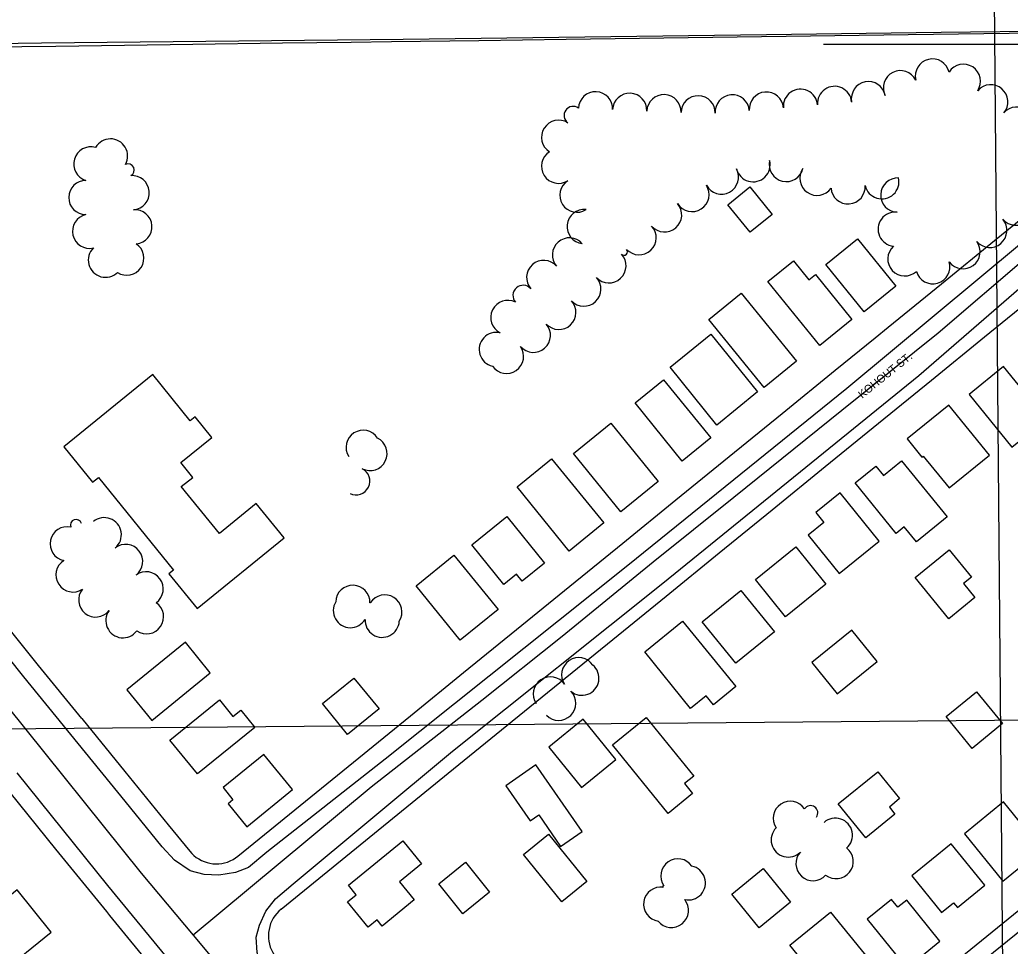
# Model space of a CAD drawing. Extents: x -2233 to 187241, y 4582 to 150524.
# Drawn here: x 117426 to 118005, y 58982 to 59523 of the extents above; entities that cross this region are included whole.
import ezdxf

# ---------------------------------------------------------------- set-up
doc = ezdxf.new("R2010")
doc.units = 0
for name, color, linetype in [('BLDG', 7, 'Continuous'), ('BRIDGE', 7, 'Continuous'), ('GE_X_CL_2000', 7, 'Continuous'), ('GRID', 7, 'Continuous'), ('ROAD', 7, 'Continuous'), ('ROAD-NAME', 7, 'Continuous'), ('RW_X_Fee_RW', 7, 'Continuous'), ('TREES', 7, 'Continuous')]:
    doc.layers.add(name, color=color, linetype=linetype)

msp = doc.modelspace()

# ---------------------------------------------------------------- linework, layer by layer
at = {"layer": 'BLDG'}
for points in [[(117853.1, 59425.08), (117866.11, 59409.04), (117853.29, 59398.64), (117840.28, 59414.67)], [(117916.01, 59394.72), (117938.37, 59367.16), (117919.9, 59352.16), (117897.53, 59379.72)], [(117878.63, 59382.02), (117887.64, 59370.92), (117891.43, 59373.99), (117912.78, 59347.69), (117894.06, 59332.49), (117863.69, 59369.89)], [(117848.11, 59362.97), (117880.35, 59323.26), (117861.42, 59307.91), (117829.18, 59347.62)], [(117830.31, 59339.1), (117857.67, 59305.38), (117833.81, 59286.02), (117806.45, 59319.73)], [(117981.33, 59303.87), (118006.25, 59273.17), (118016.08, 59281.15), (118011.58, 59286.69), (118021.83, 59295), (118001.4, 59320.17)], [(117468.99, 59252.63), (117472.4, 59255.39), (117516.33, 59201.27), (117513.55, 59199.01), (117530.02, 59178.72), (117580.98, 59220.09), (117564.66, 59240.19), (117543.04, 59222.64), (117520.82, 59250.01), (117527.5, 59255.44), (117520.52, 59264.02), (117538.66, 59278.75), (117528.94, 59290.73), (117526.08, 59288.4), (117504.08, 59315.5), (117452.17, 59273.35)], [(117802.7, 59312.49), (117830.32, 59278.46), (117813.63, 59264.92), (117786.01, 59298.94)], [(117945.11, 59277.9), (117953.73, 59267.28), (117954.49, 59267.9), (117969.63, 59249.25), (117993.25, 59268.43), (117969.5, 59297.69)], [(117771.8, 59287.1), (117799.51, 59252.98), (117777.77, 59235.33), (117750.06, 59269.46)], [(117737.25, 59266.3), (117767.71, 59228.78), (117747.52, 59212.39), (117717.06, 59249.92)], [(117926.83, 59262.01), (117931.27, 59256.53), (117941.8, 59265.09), (117968.41, 59232.32), (117950.44, 59217.73), (117943.32, 59226.5), (117938.63, 59222.69), (117914.7, 59252.16)], [(117891.68, 59234.83), (117896.34, 59229.09), (117887.13, 59221.62), (117905.32, 59199.21), (117928.68, 59218.17), (117905.83, 59246.31)], [(117710.98, 59232.47), (117733.07, 59205.25), (117720.09, 59194.72), (117716.72, 59198.86), (117709.41, 59192.93), (117690.68, 59215.99)], [(117897.54, 59193.08), (117874.04, 59174), (117856.42, 59195.72), (117879.92, 59214.79)], [(117969.65, 59213.03), (117982.6, 59197.08), (117978, 59193.34), (117984.63, 59185.18), (117969.36, 59172.77), (117949.77, 59196.89)], [(117680.12, 59210.02), (117705.96, 59178.2), (117683.89, 59160.29), (117658.07, 59192.12)], [(117867.56, 59165.18), (117844.96, 59146.84), (117825.34, 59171.02), (117847.93, 59189.36)], [(117813.81, 59171.5), (117844.95, 59133.15), (117831.92, 59122.57), (117827.64, 59127.85), (117818.5, 59120.44), (117791.65, 59153.5)], [(117904.15, 59128.9), (117927.58, 59147.93), (117912.72, 59166.24), (117889.28, 59147.2)], [(117503.55, 59113.4), (117537.76, 59141.18), (117523.22, 59159.08), (117489.01, 59131.31)], [(117621.68, 59138.2), (117636.37, 59120.12), (117617.98, 59105.2), (117603.3, 59123.28)], [(117514.19, 59101.85), (117543.21, 59125.41), (117551.01, 59115.81), (117555.55, 59119.49), (117563.75, 59109.38), (117530.2, 59082.14)], [(117985.65, 59130.2), (118000.78, 59111.57), (117982.98, 59097.11), (117967.84, 59115.75)], [(117735.62, 59097.85), (117754.73, 59074.33), (117774.73, 59090.56), (117755.62, 59114.09)], [(117792.47, 59115.21), (117820.34, 59080.88), (117814.94, 59076.5), (117819.64, 59070.71), (117805.32, 59059.09), (117772.76, 59099.21)], [(117545.25, 59074.18), (117551.01, 59067.08), (117548.12, 59064.74), (117559.03, 59051.31), (117585.77, 59073.01), (117569.1, 59093.54)], [(117710.44, 59075.3), (117724.77, 59054.74), (117729.72, 59058.18), (117742.52, 59039.81), (117755.14, 59048.6), (117728.01, 59087.54)], [(117940.67, 59067.72), (117934.64, 59062.83), (117937.95, 59058.75), (117920.87, 59044.89), (117904.77, 59064.72), (117927.87, 59083.48)], [(118001.05, 59019.54), (118014.63, 59030.56), (118012.18, 59033.57), (118021.48, 59041.11), (118001.44, 59065.81), (117978.57, 59047.24)], [(117735.46, 59046.92), (117757.89, 59019.28), (117743.26, 59007.4), (117720.82, 59035.04)], [(117661.23, 59029.58), (117648.33, 59019.11), (117656.93, 59008.53), (117638.17, 58993.31), (117635.25, 58996.91), (117629.97, 58992.62), (117617.97, 59007.39), (117623.03, 59011.51), (117618.45, 59017.15), (117650.33, 59043.03)], [(117965.17, 59001.3), (117972.12, 59006.94), (117974.46, 59004.06), (117990.55, 59017.12), (117970.85, 59041.37), (117947.83, 59022.67)], [(117686.82, 59030.55), (117700.95, 59013.14), (117685.41, 59000.52), (117671.28, 59017.94)], [(117860.97, 59026.86), (117876.94, 59007.18), (117858.54, 58992.25), (117842.56, 59011.93)], [(117395.02, 58990.22), (117415.02, 58965.58), (117444.79, 58989.74), (117424.79, 59014.39)], [(117964.24, 58984.46), (117944.79, 59008.41), (117939.69, 59004.27), (117935.94, 59008.88), (117921.59, 58997.23), (117944.79, 58968.66)], [(117900.3, 59001.43), (117929.27, 58965.75), (117905.49, 58946.45), (117876.53, 58982.14)]]:
    msp.add_lwpolyline(points, close=True, dxfattribs=at)
at = {"layer": 'BRIDGE'}
msp.add_lwpolyline([(117896.18, 59508.61), (118022.64, 59508.6), (118229.88, 59510.74), (118490.19, 59513.06), (118626.41, 59515.45), (118760.78, 59518.34)], dxfattribs=at)
at = {"layer": 'GE_X_CL_2000'}
for points in [[(117089.46, 59534.61), (117107.54, 59514.04), (117117.08, 59502.34), (117121.21, 59496.92), (117145.67, 59459.68), (117167.85, 59430.52), (117227.56, 59355.19), (117330.54, 59230.76), (117418.75, 59121.97), (117497.33, 59024.25), (117527.76, 58987.99)], [(118016, 59384.93), (117963.17, 59339.63), (117906.91, 59294.52), (117843.68, 59243.57), (117796.53, 59205.84), (117743.42, 59162.55), (117696.52, 59125.12), (117631.86, 59074.42), (117560.03, 59014.85), (117527.76, 58987.99)], [(117527.76, 58987.99), (117536.75, 58977.28), (117557.79, 58952.57), (117587.53, 58916.55), (117649.41, 58838.84), (117698.09, 58778.46), (117723.54, 58747.76)]]:
    msp.add_lwpolyline(points, dxfattribs=at)
at = {"layer": 'GRID'}
for p, q in [((117990.78, 60113.41), (118014.32, 57415.73)), ((119999.43, 59130.9), (114999.62, 59087.27))]:
    msp.add_line(p, q, dxfattribs=at)
at = {"layer": 'ROAD'}
for points in [[(117261.79, 59506.74), (117439.11, 59509.38), (117650.52, 59511.51), (117862.8, 59514.14), (117964.95, 59515.63), (118240.01, 59518.61), (118562.94, 59522.68), (118626.02, 59523.37)], [(118011.92, 59392.19), (117909.72, 59307.26), (117781.7, 59204.01)], [(118076.87, 59043.6), (117922.35, 58918.72), (117792.22, 58813.75), (117759.38, 58786.79), (117751.17, 58783.94), (117740.28, 58781.93), (117729.04, 58782.4), (117720.66, 58784.98), (117713.54, 58789.95), (117706.61, 58796.76), (117667.95, 58844.56), (117602.57, 58925.65), (117571.9, 58963.26), (117567.37, 58970.21), (117565.16, 58977.86), (117564.49, 58986.71), (117566.42, 58993.81), (117570.28, 59001.92), (117575.82, 59009.12), (117586.11, 59017.87), (117679.24, 59095.37), (117802.24, 59193.71), (117951.86, 59315.01), (118024.92, 59378.23)], [(117781.7, 59204.01), (117639.92, 59090.88), (117570.89, 59036.4), (117560.02, 59027.56), (117552.39, 59024.53), (117542.81, 59023.08), (117534.24, 59023.44), (117525.94, 59025.46), (117516.87, 59031.75), (117509.65, 59039.57), (117488.08, 59066.31), (117428.86, 59138.93), (117372.04, 59209.71)], [(117424.76, 59082.72), (117477.75, 59017.01), (117540.77, 58940.34)]]:
    msp.add_lwpolyline(points, dxfattribs=at)
at = {"layer": 'RW_X_Fee_RW'}
for points in [[(117945.73, 59514.1), (118388.3, 59519.93), (118488.31, 59521.25), (118589, 59522.57)], [(117287.53, 59505.3), (117327.53, 59505.84), (117367.52, 59506.37), (117407.53, 59506.91), (117447.53, 59507.44), (117487.53, 59507.97), (117527.53, 59508.51), (117580.03, 59509.21), (117620.03, 59509.75), (117643.75, 59510.06), (117694.76, 59510.75), (117745.73, 59511.43), (117945.73, 59514.1)], [(117553.83, 59034.1), (117654.7, 59116.13), (117685.75, 59141.37), (117716.81, 59166.62), (117747.85, 59191.87), (117778.85, 59217.07), (117809.91, 59242.33), (117840.95, 59267.57), (117871.95, 59292.77), (117903.05, 59318.07), (117926.27, 59336.95), (117934.05, 59343.27), (117949.55, 59355.87), (117965.05, 59368.47), (117996.15, 59393.77), (118024.73, 59417)], [(117579.13, 59003.1), (117679.94, 59085.09), (117711.04, 59110.39), (117742.03, 59135.59), (117773.03, 59160.8), (117804.13, 59186.1), (117835.12, 59211.3), (117866.17, 59236.55), (117897.22, 59261.81), (117928.22, 59287.01), (117959.26, 59312.26), (117990.31, 59337.52), (118021.31, 59362.72), (118049.93, 59386)], [(117462.63, 59114.6), (117437.42, 59145.6), (117412.13, 59176.7), (117386.93, 59207.7)], [(118222.03, 59174.5), (118162.35, 59125.97), (118131.31, 59100.72), (118115.81, 59088.12), (118100.31, 59075.52), (118069.26, 59050.26), (118038.21, 59025.02), (118007.22, 58999.81), (117976.11, 58974.52), (117945.12, 58949.31), (117914.12, 58924.1), (117883.02, 58898.81), (117852.02, 58873.6), (117753.53, 58793.5)], [(117462.63, 59114.6), (117487.83, 59083.6), (117513.12, 59052.5), (117525.73, 59037)], [(117414.72, 59078.39), (117447.33, 59038.3), (117477.02, 59001.8), (117478.9, 58999.48), (117506.04, 58966.11), (117509.17, 58962.26), (117510.44, 58960.71), (117526.22, 58941.3), (117542.01, 58921.89), (117574.16, 58882.35), (117606.68, 58842.37), (117613.33, 58834.2)], [(117525.73, 59037), (117526.93, 59035.7), (117528.13, 59034.5), (117529.53, 59033.4), (117531.03, 59032.5), (117532.53, 59031.6), (117534.13, 59031), (117535.83, 59030.4), (117537.53, 59030), (117539.23, 59029.7), (117540.93, 59029.6), (117542.73, 59029.7), (117544.43, 59029.9), (117546.13, 59030.2), (117547.83, 59030.7), (117549.43, 59031.4), (117551.03, 59032.2), (117552.43, 59033.1), (117553.83, 59034.1)], [(117579.13, 59003.1), (117577.83, 59001.9), (117576.63, 59000.7), (117575.53, 58999.3), (117574.53, 58997.8), (117573.73, 58996.3), (117573.03, 58994.7), (117572.53, 58993), (117572.13, 58991.3), (117571.83, 58989.6), (117571.73, 58987.9), (117571.83, 58986.1), (117572.03, 58984.4), (117572.33, 58982.7), (117572.83, 58981), (117573.53, 58979.4), (117574.23, 58977.8), (117575.13, 58976.4), (117576.23, 58975)]]:
    msp.add_lwpolyline(points, dxfattribs=at)
at = {"layer": 'TREES'}
for centre, radius, start, end in [((117959.81, 59489.91), 10, 13.50836, 193.50836), ((117977.92, 59486.8), 10, 327.01314, 147.01314), ((117941.16, 59483.07), 10, 26.75767, 206.75767), ((117902.64, 59473.91), 10, 4.76273, 184.76273), ((117922.42, 59476.65), 10, 11.02488, 191.02488), ((117993.9, 59474.84), 10, 319.39485, 139.39485), ((117762.92, 59470.73), 10, 357.60104, 177.60104), ((117782.9, 59469.89), 10, 357.60104, 177.60104), ((117802.89, 59469.05), 10, 357.60104, 177.60104), ((117822.87, 59468.4), 10, 358.64187, 178.64187), ((117842.84, 59468.97), 10, 4.67434, 184.67434), ((117862.77, 59470.6), 10, 4.67434, 184.67434), ((117882.7, 59472.25), 10, 4.76273, 184.76273), ((117749.83, 59466.84), 5.31, 54.21339, 234.21339), ((118009.09, 59461.83), 10, 319.39485, 139.39485), ((117741.37, 59454.09), 10, 57.61692, 237.61692), ((117479.46, 59443.21), 10, 330.62095, 150.62095), ((117467.91, 59438.52), 10, 73.55757, 253.55757), ((117741.34, 59437.18), 10, 122.24432, 302.24432), ((117489.72, 59435.01), 3.63, 295.19985, 115.19985), ((117854.99, 59438.09), 10, 194.1558, 14.1558), ((117874.41, 59438.21), 10, 166.57066, 346.57066), ((117492.08, 59421.76), 10, 274.64663, 94.64663), ((117836.51, 59430.87), 10, 208.51121, 28.51121), ((117892.35, 59430.18), 10, 145.16746, 325.16746), ((117464.99, 59418.93), 10, 89.50586, 269.50586), ((117752.04, 59420.29), 10, 122.42912, 302.42912), ((117819.29, 59420.72), 10, 212.51803, 32.51803), ((117910.53, 59425.19), 10, 184.13054, 4.13054), ((117930.25, 59428.13), 10, 192.84695, 12.84695), ((117939.59, 59420.36), 10, 87.63668, 267.63668), ((117803.29, 59408.8), 10, 220.84942, 40.84942), ((118008.56, 59412.72), 10, 220.45621, 40.45621), ((117467.18, 59399.19), 10, 103.10399, 283.10399), ((117493.7, 59401.82), 10, 274.64663, 94.64663), ((117756.29, 59401.91), 10, 83.61257, 263.61257), ((117938.09, 59400.43), 10, 83.73583, 263.73583), ((117993.34, 59399.75), 10, 220.44085, 40.44085), ((117788.4, 59395.46), 10, 222.89921, 42.89921), ((117488.98, 59383.52), 10, 236.46618, 56.46618), ((117747.66, 59385.38), 10, 41.21723, 221.21723), ((117977.71, 59387.29), 10, 216.67679, 36.67679), ((117476.45, 59382.32), 10, 134.48399, 314.48399), ((117770.76, 59379.06), 10, 222.89921, 42.89921), ((117779.58, 59387.26), 2.04, 222.89921, 42.89921), ((117943.74, 59383.11), 10, 132.40414, 312.40414), ((117732.61, 59372.2), 10, 41.21723, 221.21723), ((117960.09, 59378.52), 10, 196.24072, 16.24072), ((117756.11, 59365.45), 10, 222.89921, 42.89921), ((117720.61, 59361.69), 5.96, 41.21723, 221.21723), ((117711.65, 59348.82), 10, 63.36557, 243.36557), ((117741.46, 59351.83), 10, 222.89921, 42.89921), ((117726.6, 59338.45), 10, 221.14624, 41.14624), ((117704.93, 59330.14), 10, 77.0622, 257.0622), ((117710.88, 59326.13), 10, 215.00154, 35.00154), ((117627.1, 59272.97), 10, 32.5335, 212.5335), ((117631.07, 59269.4), 10, 243.47822, 63.47822), ((117623.01, 59253.27), 8.03, 243.47822, 63.47822), ((117459.32, 59227.48), 3.34, 18.6636, 198.6636), ((117475.8, 59221.92), 10, 309.66549, 129.66549), ((117454.13, 59216.62), 10, 78.31854, 258.31854), ((117488.27, 59206.28), 10, 307.47345, 127.47345), ((117457.54, 59198.43), 10, 122.95932, 302.95932), ((117500.26, 59190.28), 10, 306.25148, 126.25148), ((117470.8, 59183.81), 10, 141.44166, 321.44166), ((117621.07, 59182.42), 10, 358.24452, 178.24452), ((117619.66, 59177.6), 10, 149.13798, 329.13798), ((117639.75, 59176.76), 10, 327.81434, 147.81434), ((117486.7, 59171.68), 10, 143.87648, 323.87648), ((117500.48, 59174), 10, 235.25423, 55.25423), ((117631.18, 59182.1), 0.113, 353.23307, 173.23307), ((117638.23, 59171.95), 10, 177.03897, 357.03897), ((117753.09, 59140.14), 10, 34.1677, 214.1677), ((117754.93, 59138.1), 10, 229.96666, 49.96666), ((117736.54, 59128.91), 10, 34.1677, 214.1677), ((117741.38, 59123.43), 10, 224.5634, 44.5634), ((117876.76, 59056.21), 10, 33.91542, 213.91542), ((117888.57, 59059.38), 4.26, 325.60194, 145.60194), ((117903.09, 59046.35), 10, 311.36193, 131.36193), ((117875.54, 59043.57), 10, 135.09901, 315.09901), ((117903.56, 59030.95), 10, 232.11343, 52.11343), ((117811.03, 59022.56), 10, 34.91919, 214.91919), ((117890.02, 59029.79), 10, 137.71419, 317.71419), ((117817.15, 59018.5), 10, 258.00212, 78.00213), ((117801, 59006.08), 10, 81.2552, 261.2552), ((117802.67, 59016.4), 0.463, 70.47388, 250.47388), ((117807.27, 59002.46), 10, 218.77644, 38.77644)]:
    msp.add_arc(centre, radius, start, end, dxfattribs=at)

# ---------------------------------------------------------------- texts
at = {"layer": 'ROAD-NAME'}
msp.add_text('KOHOUT ST.', height=4.68, rotation=38.88442, dxfattribs=at).set_placement((117918.78, 59301.29))

doc.saveas('drawing.dxf')
